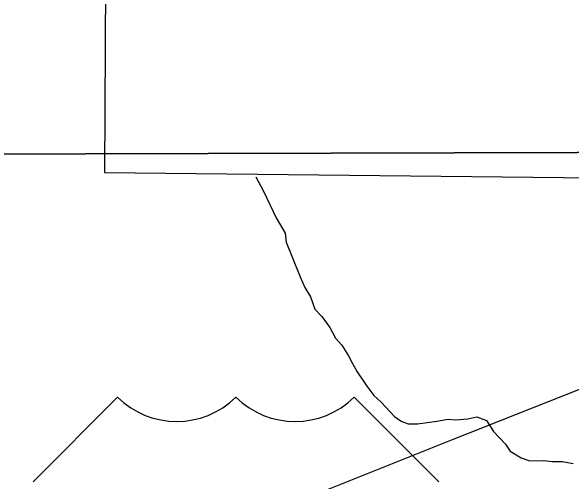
# Model space of a CAD drawing. Extents: x 0 to 34, y 0 to 22.
# Drawn here: x 5.6053 to 5.7875, y 15.3859 to 15.5388 of the extents above; entities that cross this region are included whole.
import ezdxf

# ---------------------------------------------------------------- set-up
doc = ezdxf.new("R2010")
doc.units = 0
for name, color, linetype in [('GM_X_Corporation', 7, 'Continuous'), ('GM_X_Minor_River', 7, 'Continuous'), ('GM_X_US_Route', 7, 'Continuous'), ('GM_X_US_Shield', 7, 'Continuous')]:
    doc.layers.add(name, color=color, linetype=linetype)

msp = doc.modelspace()

# ---------------------------------------------------------------- linework, layer by layer
at = {"layer": 'GM_X_Corporation'}
for points in [[(6.0238, 15.14473), (6.02272, 15.19134), (6.02172, 15.22552), (6.01991, 15.2721), (6.01859, 15.3047), (6.01732, 15.3513), (6.01599, 15.40101), (6.0147, 15.44449), (6.01338, 15.49349), (5.989, 15.49334), (5.30969, 15.49153)], [(5.30969, 15.49153), (5.989, 15.49334), (6.01338, 15.49349), (6.0147, 15.44449), (6.01599, 15.40101), (6.01732, 15.3513), (6.01859, 15.3047), (6.01991, 15.2721), (6.02172, 15.22552), (6.02272, 15.19134), (6.0238, 15.14473)], [(6.0238, 15.14473), (6.02272, 15.19134), (6.02172, 15.22552), (6.01991, 15.2721), (6.01859, 15.3047), (6.01732, 15.3513), (6.01599, 15.40101), (6.0147, 15.44449), (6.01338, 15.49349), (5.989, 15.49334), (5.30969, 15.49153)], [(5.30969, 15.49153), (5.989, 15.49334), (6.01338, 15.49349), (6.0147, 15.44449), (6.01599, 15.40101), (6.01732, 15.3513), (6.01859, 15.3047), (6.01991, 15.2721), (6.02172, 15.22552), (6.02272, 15.19134), (6.0238, 15.14473)]]:
    msp.add_lwpolyline(points, dxfattribs=at)
at = {"layer": 'GM_X_Minor_River'}
for points in [[(5.63751, 15.85633), (5.63561, 15.48636)], [(5.63561, 15.48636), (5.88419, 15.48367)], [(5.68478, 15.4849), (5.68735, 15.48006), (5.69139, 15.47162), (5.69434, 15.46663), (5.69467, 15.46377), (5.69668, 15.45861), (5.69923, 15.45248), (5.70069, 15.44903), (5.70254, 15.44596), (5.70399, 15.44194), (5.70623, 15.43962), (5.70883, 15.43597), (5.71067, 15.43252), (5.71272, 15.4302), (5.71494, 15.42674), (5.71623, 15.42425), (5.7177, 15.42156), (5.72086, 15.41694), (5.72308, 15.41386), (5.72552, 15.41173), (5.72981, 15.40709), (5.73206, 15.40553), (5.73432, 15.40473), (5.73736, 15.40468), (5.74365, 15.40552), (5.74727, 15.40622), (5.74954, 15.40599), (5.75373, 15.40629), (5.75659, 15.407), (5.7598, 15.40581), (5.76202, 15.40216), (5.76594, 15.3981), (5.76742, 15.39579), (5.77099, 15.39364), (5.77382, 15.39264), (5.77838, 15.39275), (5.78104, 15.39251), (5.78446, 15.39245), (5.78787, 15.39182)]]:
    msp.add_lwpolyline(points, dxfattribs=at)
at = {"layer": 'GM_X_US_Route'}
msp.add_lwpolyline([(4.48394, 14.86185), (4.53653, 14.88496), (4.61689, 14.92059), (4.74256, 14.97528), (4.80188, 15.0011), (4.87511, 15.03273), (4.95351, 15.06639), (5.02146, 15.0957), (5.11206, 15.13476), (5.23035, 15.18609), (5.31899, 15.22466), (5.46597, 15.28833), (5.57284, 15.32985), (5.62144, 15.34871), (5.74871, 15.39965), (5.82206, 15.42868), (5.9013, 15.458), (5.98911, 15.49306)], dxfattribs=at)
at = {"layer": 'GM_X_US_Shield'}
for p, q in [((5.63984, 15.41333), (5.61237, 15.38587)), ((5.74421, 15.38587), (5.71674, 15.41333))]:
    msp.add_line(p, q, dxfattribs=at)
for centre in [(5.65906, 15.43295), (5.69752, 15.43295)]:
    msp.add_arc(centre, 0.02747, 225.573, 314.427, dxfattribs=at)

doc.saveas('drawing.dxf')
